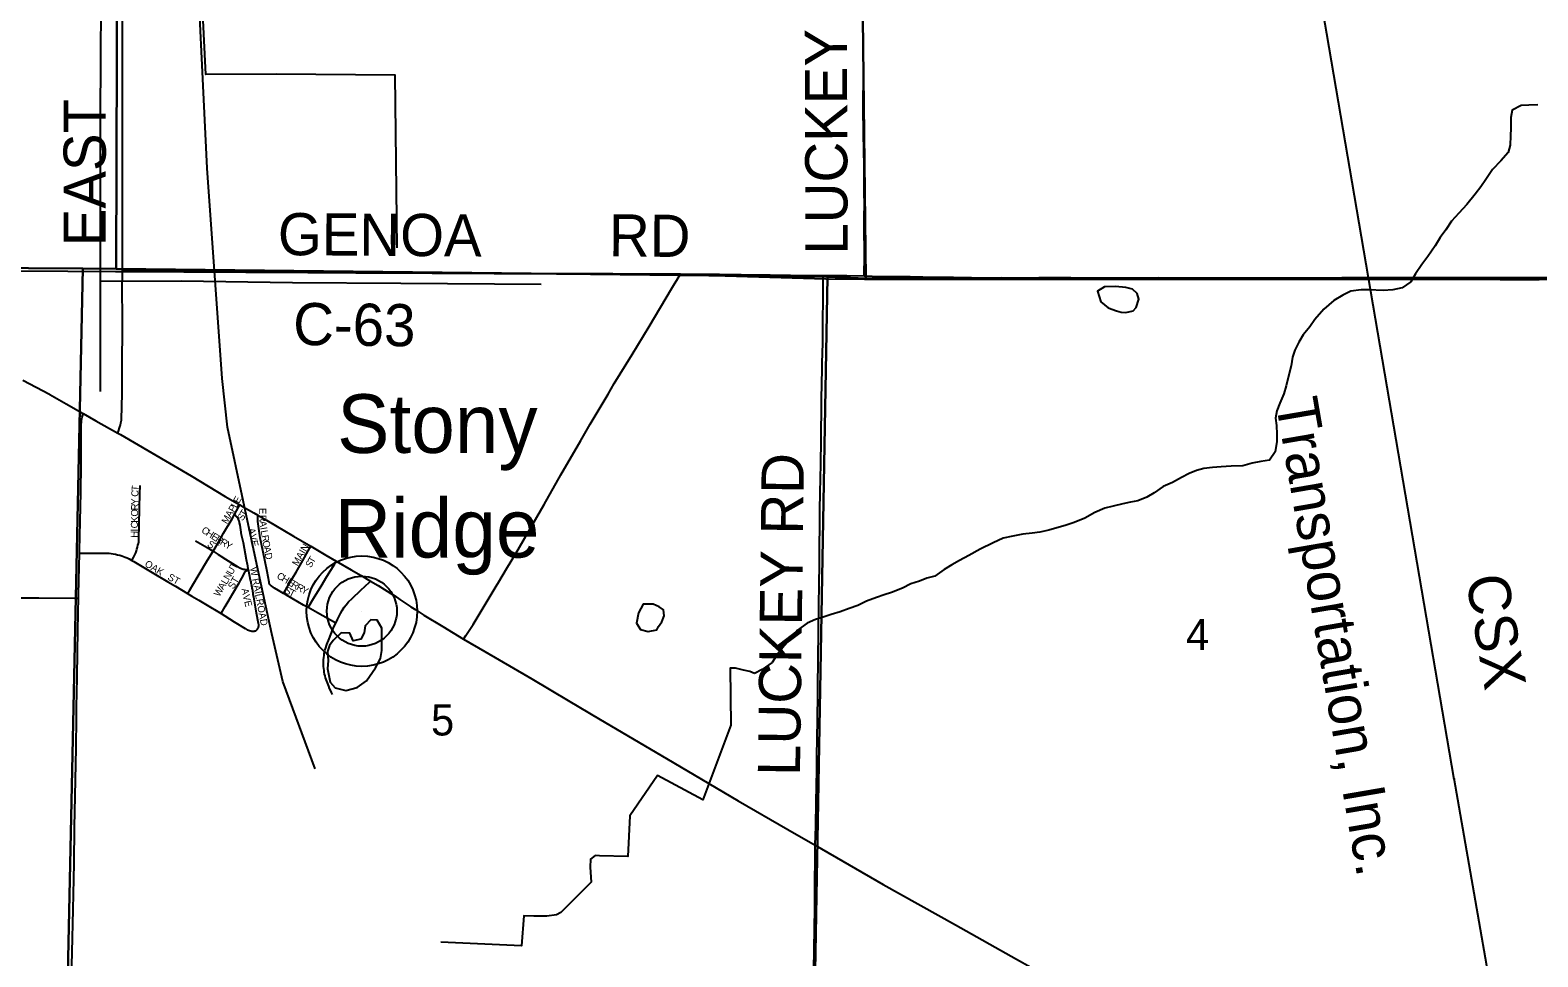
# Model space of a CAD drawing. Extents: x 1443599 to 1910620, y 1028088 to 1361369.
# Drawn here: x 1690821 to 1701542, y 1277115 to 1283707 of the extents above; entities that cross this region are included whole.
import ezdxf

# ---------------------------------------------------------------- set-up
doc = ezdxf.new("R2010")
doc.units = 0
for name, color, linetype in [('GM_X_County_Road', 7, 'Continuous'), ('GM_X_County_Road_Text', 7, 'Continuous'), ('GM_X_Minor_Lake', 7, 'Continuous'), ('GM_X_Minor_River', 7, 'Continuous'), ('GM_X_Rail_Line', 7, 'Continuous'), ('GM_X_Rail_Line_Text', 7, 'Continuous'), ('GM_X_Section', 7, 'Continuous'), ('GM_X_Section_Text', 7, 'Continuous'), ('GM_X_State_Route', 7, 'Continuous'), ('GM_X_Township', 7, 'Continuous'), ('GM_X_Township_Road', 7, 'Continuous'), ('GM_X_Township_Road_Text', 7, 'Continuous'), ('GM_X_Township_Subdivision', 7, 'Continuous'), ('GM_X_Township_Subdivision_Text', 7, 'Continuous'), ('GM_X_Unincorporated', 7, 'Continuous'), ('GM_X_Unincorporated_Location', 7, 'Continuous'), ('GM_X_Unincorporated_Text', 7, 'Continuous'), ('GM_X_US_Route', 7, 'Continuous')]:
    doc.layers.add(name, color=color, linetype=linetype)

msp = doc.modelspace()

# ---------------------------------------------------------------- linework, layer by layer
at = {"layer": 'GM_X_County_Road'}
for points in [[(1691477, 1282000), (1691477, 1282047), (1691477, 1282319), (1691477, 1282611), (1691477, 1282939), (1691477, 1283199), (1691478, 1283297), (1691477, 1283360), (1691477, 1283438), (1691477, 1283560), (1691477, 1283790), (1691476, 1283878), (1691476, 1283967), (1691476, 1284269), (1691475, 1284390), (1691476, 1284463), (1691474, 1284655)], [(1691444, 1280840), (1691462, 1280892), (1691464, 1280898), (1691467, 1280914), (1691470, 1280934), (1691474, 1281036), (1691476, 1281118), (1691475, 1281266), (1691477, 1281656), (1691475, 1281870), (1691477, 1281974), (1691477, 1282000)], [(1691477, 1282000), (1691518, 1281999), (1691583, 1281997), (1691764, 1281995), (1691974, 1281994), (1692069, 1281993), (1692214, 1281991), (1692375, 1281989), (1692795, 1281984), (1693137, 1281981), (1693373, 1281981), (1693573, 1281980), (1693941, 1281978), (1694325, 1281978), (1694536, 1281977), (1694739, 1281976), (1694965, 1281976), (1695122, 1281975), (1695235, 1281975), (1695386, 1281974), (1695445, 1281974)], [(1691173, 1279987), (1691173, 1280004), (1691178, 1280214), (1691181, 1280418), (1691184, 1280621), (1691184, 1280893), (1691186, 1280926), (1691189, 1280945), (1691191, 1280955), (1691198, 1280981)], [(1691166, 1279666), (1691166, 1279692), (1691173, 1279987)], [(1691114, 1276873), (1691121, 1277149), (1691126, 1277451), (1691134, 1277779), (1691136, 1278038), (1691141, 1278258), (1691148, 1278601), (1691151, 1278816), (1691152, 1278891), (1691156, 1279101), (1691158, 1279288), (1691163, 1279567), (1691166, 1279666)], [(1696352, 1274275), (1696356, 1274494), (1696361, 1274687), (1696367, 1274943), (1696372, 1275180), (1696372, 1275291), (1696373, 1275403), (1696374, 1275567), (1696376, 1275692), (1696381, 1275951), (1696385, 1276256), (1696389, 1276542), (1696389, 1276607), (1696389, 1276660), (1696391, 1276883), (1696396, 1277168), (1696400, 1277465), (1696401, 1277649), (1696404, 1277808), (1696404, 1277909)]]:
    msp.add_lwpolyline(points, dxfattribs=at)
at = {"layer": 'GM_X_Minor_Lake'}
for p, q in [((1698546, 1281710), (1698580, 1281701)), ((1695290, 1279464), (1695314, 1279498)), ((1693323, 1279294), (1693321, 1279404))]:
    msp.add_line(p, q, dxfattribs=at)
for points in [[(1698580, 1281701), (1698612, 1281700), (1698664, 1281711), (1698686, 1281735), (1698704, 1281793), (1698694, 1281833), (1698659, 1281864), (1698613, 1281876), (1698539, 1281884), (1698461, 1281881), (1698411, 1281851), (1698434, 1281775), (1698486, 1281733), (1698546, 1281710)], [(1695314, 1279498), (1695330, 1279540), (1695324, 1279584), (1695293, 1279606), (1695251, 1279624), (1695181, 1279625), (1695146, 1279563), (1695132, 1279489), (1695162, 1279445), (1695215, 1279430), (1695277, 1279442), (1695290, 1279464)], [(1693321, 1279404), (1693321, 1279454), (1693288, 1279511), (1693244, 1279513), (1693204, 1279470), (1693197, 1279420), (1693173, 1279374), (1693119, 1279363), (1693095, 1279417), (1693032, 1279420), (1692977, 1279366), (1692949, 1279329), (1692936, 1279287), (1692941, 1279224), (1692935, 1279164), (1692955, 1279068), (1692989, 1279030), (1693066, 1279011), (1693146, 1279032), (1693213, 1279079), (1693278, 1279172), (1693313, 1279238), (1693323, 1279294)]]:
    msp.add_lwpolyline(points, dxfattribs=at)
at = {"layer": 'GM_X_Minor_River'}
for points in [[(1693432, 1282158), (1693417, 1283388), (1692571, 1283395), (1692070, 1283393), (1692020, 1284406), (1692000, 1284751), (1691955, 1285395)], [(1691326, 1284310), (1691320, 1283094), (1691319, 1281922), (1691319, 1281136)], [(1701477, 1283174), (1701423, 1283171), (1701360, 1283138), (1701351, 1283086), (1701350, 1283010), (1701347, 1282956), (1701346, 1282890), (1701331, 1282836), (1701279, 1282777), (1701220, 1282716), (1701173, 1282644), (1701136, 1282593), (1701097, 1282541), (1701036, 1282466), (1700981, 1282405), (1700928, 1282348), (1700887, 1282286), (1700848, 1282233), (1700812, 1282173), (1700760, 1282098), (1700718, 1282041), (1700673, 1281975), (1700638, 1281916), (1700577, 1281875), (1700511, 1281860), (1700443, 1281855), (1700339, 1281860), (1700285, 1281859), (1700213, 1281850), (1700155, 1281823), (1700092, 1281784), (1700021, 1281723), (1699956, 1281650), (1699920, 1281597), (1699873, 1281541), (1699842, 1281488), (1699813, 1281432), (1699798, 1281380), (1699787, 1281320), (1699768, 1281247), (1699753, 1281177), (1699736, 1281121), (1699707, 1281055), (1699686, 1281000), (1699676, 1280948), (1699683, 1280895), (1699686, 1280833), (1699685, 1280781), (1699674, 1280707), (1699633, 1280648), (1699573, 1280639), (1699511, 1280626), (1699445, 1280609), (1699361, 1280606), (1699289, 1280601), (1699229, 1280596), (1699167, 1280589), (1699114, 1280576), (1699062, 1280553), (1699008, 1280524), (1698943, 1280489), (1698877, 1280460), (1698814, 1280417), (1698762, 1280385), (1698698, 1280358), (1698645, 1280349), (1698591, 1280338), (1698523, 1280321), (1698463, 1280306), (1698393, 1280275), (1698320, 1280236), (1698244, 1280205), (1698181, 1280184), (1698121, 1280167), (1698065, 1280150), (1698001, 1280137), (1697947, 1280130), (1697879, 1280121), (1697809, 1280108), (1697739, 1280093), (1697668, 1280060), (1697576, 1280016), (1697495, 1279971), (1697430, 1279934), (1697376, 1279903), (1697320, 1279870), (1697255, 1279823), (1697197, 1279808), (1697145, 1279788), (1697084, 1279769), (1697024, 1279738), (1696947, 1279707), (1696893, 1279690), (1696839, 1279671), (1696769, 1279646), (1696706, 1279615), (1696646, 1279594), (1696582, 1279569), (1696516, 1279550), (1696459, 1279531), (1696405, 1279516)], [(1701543, 1283177), (1701477, 1283174)], [(1691319, 1281922), (1691894, 1281925), (1692687, 1281913), (1693457, 1281907), (1694456, 1281901)], [(1696405, 1279516), (1696347, 1279489), (1696278, 1279438), (1696229, 1279378), (1696182, 1279327), (1696136, 1279268), (1696097, 1279209), (1696027, 1279160), (1695972, 1279130)], [(1695972, 1279130), (1695938, 1279145), (1695894, 1279155), (1695836, 1279168), (1695800, 1279169), (1695804, 1278764), (1695604, 1278231), (1695281, 1278406), (1695085, 1278119), (1695070, 1277828), (1694869, 1277834), (1694839, 1277836), (1694806, 1277809), (1694803, 1277753), (1694810, 1277646), (1694594, 1277431), (1694564, 1277413), (1694496, 1277405), (1694402, 1277405)], [(1694402, 1277405), (1694332, 1277406), (1694315, 1277193), (1693741, 1277219)]]:
    msp.add_lwpolyline(points, dxfattribs=at)
at = {"layer": 'GM_X_Rail_Line'}
for points in [[(1692848, 1278452), (1692619, 1279073), (1692539, 1279414), (1692448, 1279841), (1692224, 1280884), (1692187, 1281230), (1692079, 1282726), (1691993, 1284536), (1691862, 1287319), (1691589, 1292029)], [(1706691, 1244888), (1706606, 1245603), (1706377, 1246883), (1705814, 1250181), (1704887, 1255544), (1704203, 1259536), (1702861, 1267305), (1702177, 1271327), (1700946, 1278383), (1700946, 1278377), (1700041, 1283682), (1699417, 1287303)]]:
    msp.add_lwpolyline(points, dxfattribs=at)
at = {"layer": 'GM_X_Section'}
for points in [[(1686639, 1287435), (1691449, 1287368), (1691434, 1282009), (1691196, 1282012), (1686552, 1282041), (1686603, 1284662)], [(1696703, 1287290), (1696764, 1281941), (1696492, 1281953), (1691434, 1282009), (1691449, 1287368)], [(1702058, 1287231), (1702027, 1281948), (1701841, 1281948), (1696764, 1281941), (1696703, 1287290)], [(1686552, 1282041), (1691196, 1282012), (1691081, 1276661), (1686483, 1276713), (1686501, 1279254)], [(1691196, 1282012), (1691434, 1282009), (1696492, 1281953), (1696403, 1277013), (1694454, 1277013), (1691081, 1276661)], [(1696492, 1281953), (1696764, 1281941), (1701841, 1281948), (1701758, 1277007), (1696403, 1277013)]]:
    msp.add_lwpolyline(points, close=True, dxfattribs=at)
at = {"layer": 'GM_X_State_Route'}
for points in [[(1693903, 1279376), (1693919, 1279400), (1693971, 1279480), (1694014, 1279550), (1694136, 1279752), (1694154, 1279784), (1694209, 1279876), (1694241, 1279930), (1694256, 1279954), (1694274, 1279984), (1694476, 1280333), (1694594, 1280543), (1694736, 1280789), (1694804, 1280904), (1694896, 1281059), (1694931, 1281119), (1694974, 1281194), (1695101, 1281401), (1695222, 1281600), (1695381, 1281867), (1695403, 1281903), (1695419, 1281929), (1695445, 1281974), (1695605, 1281972), (1695723, 1281971), (1695877, 1281969), (1696084, 1281966), (1696228, 1281965), (1696389, 1281963), (1696460, 1281962), (1696514, 1281962), (1696629, 1281961), (1696751, 1281959), (1696809, 1281958), (1696924, 1281956), (1697079, 1281954), (1697259, 1281951), (1697387, 1281950), (1697643, 1281946), (1697728, 1281947), (1697843, 1281946), (1697994, 1281947), (1698221, 1281947), (1698326, 1281946), (1698408, 1281945), (1698520, 1281946), (1698710, 1281946), (1698844, 1281947), (1699110, 1281946), (1699248, 1281945), (1699632, 1281943), (1699773, 1281942), (1699817, 1281942)], [(1699817, 1281942), (1699984, 1281940), (1700328, 1281938), (1700472, 1281937), (1700619, 1281936), (1700789, 1281936), (1700981, 1281935)], [(1700981, 1281935), (1700999, 1281935), (1701150, 1281935), (1701275, 1281934), (1701551, 1281934)]]:
    msp.add_lwpolyline(points, dxfattribs=at)
at = {"layer": 'GM_X_Township'}
msp.add_lwpolyline([(1701825, 1281934), (1696755, 1281934), (1696479, 1281937), (1695445, 1281967), (1691474, 1281989), (1691429, 1281989), (1689395, 1282003)], dxfattribs=at)
msp.add_lwpolyline([(1701825, 1281934), (1696755, 1281934), (1696479, 1281937), (1695445, 1281967), (1691474, 1281989), (1691429, 1281989), (1689395, 1282003)], dxfattribs=at)
at = {"layer": 'GM_X_Township_Road'}
for points in [[(1696751, 1281959), (1696751, 1281979), (1696752, 1282011), (1696753, 1282051), (1696753, 1282103), (1696752, 1282316), (1696752, 1282372), (1696753, 1282477), (1696752, 1282546), (1696751, 1282609), (1696751, 1282775), (1696750, 1282818), (1696749, 1282881), (1696748, 1282938), (1696745, 1283188), (1696745, 1283234), (1696746, 1283329), (1696746, 1283497), (1696744, 1283671), (1696743, 1283917)], [(1696404, 1277909), (1696407, 1278044), (1696411, 1278218), (1696415, 1278444), (1696416, 1278540), (1696420, 1278802), (1696422, 1278989), (1696423, 1279049), (1696425, 1279216), (1696427, 1279449), (1696429, 1279610), (1696432, 1279771), (1696433, 1279901), (1696434, 1279956), (1696435, 1280091), (1696436, 1280127), (1696436, 1280295), (1696439, 1280415), (1696441, 1280521), (1696443, 1280620), (1696445, 1280794), (1696448, 1281061), (1696449, 1281088), (1696450, 1281190), (1696451, 1281221), (1696452, 1281269), (1696454, 1281339), (1696457, 1281482), (1696457, 1281548), (1696457, 1281593), (1696457, 1281700), (1696459, 1281733), (1696459, 1281777), (1696460, 1281823), (1696460, 1281858), (1696460, 1281952), (1696460, 1281962)], [(1686528, 1279709), (1686568, 1279708), (1686719, 1279705), (1687257, 1279694), (1687701, 1279687), (1687950, 1279683), (1688285, 1279677), (1688498, 1279675), (1688669, 1279674), (1688833, 1279673), (1689122, 1279673), (1689247, 1279672), (1689464, 1279672), (1689693, 1279671), (1689848, 1279671), (1690045, 1279670), (1690248, 1279670), (1690613, 1279669), (1690747, 1279669), (1690882, 1279669), (1691137, 1279667), (1691166, 1279666)]]:
    msp.add_lwpolyline(points, dxfattribs=at)
at = {"layer": 'GM_X_Township_Subdivision'}
for points in [[(1691545, 1279935), (1691556, 1279955), (1691572, 1279990), (1691577, 1280004), (1691581, 1280015), (1691585, 1280030), (1691588, 1280043), (1691591, 1280055), (1691593, 1280068), (1691595, 1280094), (1691597, 1280186), (1691599, 1280311), (1691601, 1280408), (1691603, 1280469)], [(1692122, 1280001), (1692167, 1280077), (1692197, 1280128), (1692257, 1280230), (1692275, 1280263)], [(1692275, 1280263), (1692302, 1280313), (1692312, 1280330)], [(1692373, 1279871), (1692372, 1279875), (1692368, 1279897), (1692366, 1279907), (1692360, 1279939), (1692338, 1280061), (1692325, 1280118), (1692319, 1280154), (1692314, 1280185), (1692311, 1280202), (1692309, 1280209), (1692308, 1280215), (1692306, 1280221), (1692303, 1280227), (1692300, 1280232), (1692296, 1280238), (1692292, 1280243), (1692275, 1280263)], [(1692530, 1279759), (1692526, 1279763), (1692523, 1279768), (1692521, 1279774), (1692520, 1279780), (1692506, 1279856), (1692490, 1279936), (1692458, 1280097), (1692449, 1280146), (1692444, 1280178), (1692442, 1280195), (1692441, 1280211), (1692441, 1280239), (1692441, 1280256)], [(1691996, 1280074), (1692079, 1280026), (1692122, 1280001)], [(1691173, 1279987), (1691192, 1279987), (1691258, 1279988), (1691334, 1279988), (1691350, 1279988), (1691368, 1279987), (1691382, 1279986), (1691397, 1279984), (1691412, 1279982), (1691428, 1279979), (1691443, 1279976), (1691458, 1279972), (1691473, 1279968), (1691486, 1279964), (1691498, 1279959), (1691512, 1279953), (1691525, 1279947), (1691545, 1279935)], [(1691941, 1279700), (1691955, 1279722), (1692016, 1279825), (1692083, 1279937), (1692122, 1280001)], [(1692122, 1280001), (1692158, 1279978), (1692188, 1279959)], [(1692188, 1279959), (1692191, 1279957), (1692249, 1279921), (1692291, 1279895), (1692317, 1279880), (1692323, 1279877), (1692329, 1279875), (1692335, 1279873), (1692343, 1279872), (1692350, 1279871), (1692357, 1279871), (1692373, 1279871)], [(1692622, 1279701), (1692636, 1279724), (1692661, 1279766), (1692712, 1279851), (1692761, 1279935), (1692809, 1280024), (1692816, 1280037)], [(1691545, 1279935), (1691559, 1279928), (1691689, 1279850), (1691800, 1279783), (1691854, 1279751), (1691941, 1279700)], [(1692180, 1279558), (1692189, 1279575), (1692208, 1279607), (1692229, 1279644), (1692262, 1279701), (1692307, 1279776), (1692327, 1279810), (1692350, 1279853), (1692352, 1279856), (1692353, 1279858), (1692355, 1279859), (1692357, 1279861), (1692373, 1279871)], [(1692430, 1279438), (1692434, 1279442), (1692438, 1279446), (1692441, 1279450), (1692443, 1279454), (1692445, 1279459), (1692446, 1279463), (1692447, 1279467), (1692448, 1279471), (1692448, 1279475), (1692448, 1279478), (1692446, 1279487), (1692431, 1279561), (1692411, 1279677), (1692408, 1279693), (1692406, 1279706), (1692405, 1279712), (1692404, 1279719), (1692402, 1279731), (1692401, 1279738), (1692400, 1279744), (1692398, 1279751), (1692397, 1279757), (1692396, 1279763), (1692394, 1279773), (1692393, 1279776), (1692392, 1279782), (1692389, 1279795), (1692373, 1279871)], [(1692797, 1279601), (1692836, 1279665), (1692891, 1279753), (1692932, 1279820), (1692987, 1279912), (1692998, 1279930)], [(1692622, 1279701), (1692588, 1279721), (1692559, 1279738), (1692540, 1279751), (1692530, 1279759)], [(1693029, 1279558), (1693040, 1279578), (1693055, 1279603), (1693068, 1279620), (1693086, 1279640), (1693111, 1279665), (1693173, 1279723), (1693235, 1279781), (1693242, 1279788)], [(1691941, 1279700), (1691972, 1279681), (1692021, 1279652), (1692068, 1279623), (1692180, 1279558)], [(1692797, 1279601), (1692766, 1279618), (1692644, 1279689), (1692622, 1279701)], [(1692180, 1279558), (1692206, 1279541), (1692273, 1279499), (1692351, 1279450), (1692357, 1279446), (1692364, 1279442), (1692373, 1279439), (1692382, 1279436), (1692391, 1279434), (1692398, 1279432), (1692403, 1279432), (1692409, 1279432), (1692415, 1279432), (1692420, 1279434), (1692426, 1279435), (1692430, 1279438)], [(1692994, 1279488), (1692864, 1279562), (1692797, 1279601)], [(1692994, 1279488), (1693007, 1279515), (1693026, 1279553), (1693029, 1279558)], [(1692971, 1278981), (1692965, 1278995), (1692959, 1279008), (1692951, 1279024), (1692944, 1279041), (1692935, 1279065), (1692927, 1279087), (1692922, 1279101), (1692919, 1279115), (1692915, 1279127), (1692913, 1279141), (1692911, 1279153), (1692909, 1279166), (1692908, 1279181), (1692908, 1279195), (1692908, 1279210), (1692908, 1279227), (1692909, 1279244), (1692911, 1279260), (1692912, 1279272), (1692915, 1279284), (1692917, 1279296), (1692921, 1279307), (1692932, 1279338), (1692947, 1279377), (1692970, 1279438), (1692984, 1279468), (1692994, 1279488)]]:
    msp.add_lwpolyline(points, dxfattribs=at)
at = {"layer": 'GM_X_Unincorporated'}
for radius in [393, 249]:
    msp.add_circle((1693180, 1279574), radius, dxfattribs=at)
at = {"layer": 'GM_X_Unincorporated_Location'}
msp.add_line((1693180, 1279574), (1693180, 1279574), dxfattribs=at)
at = {"layer": 'GM_X_US_Route'}
for points in [[(1690770, 1281218), (1690959, 1281117)], [(1690959, 1281117), (1690961, 1281116), (1691078, 1281050), (1691198, 1280981)], [(1691198, 1280981), (1691289, 1280929), (1691444, 1280840)], [(1691444, 1280840), (1691463, 1280830), (1691687, 1280700), (1691965, 1280537), (1692209, 1280390), (1692312, 1280330), (1692320, 1280325), (1692411, 1280273), (1692441, 1280256), (1692502, 1280221), (1692695, 1280107), (1692816, 1280037), (1692924, 1279973), (1692998, 1279930), (1693103, 1279869), (1693174, 1279828), (1693242, 1279788), (1693296, 1279757), (1693385, 1279701), (1693414, 1279683)], [(1693414, 1279683), (1693451, 1279658), (1693527, 1279606), (1693563, 1279583), (1693620, 1279545), (1693755, 1279464), (1693903, 1279376), (1694055, 1279287), (1694359, 1279109)], [(1694359, 1279109), (1694389, 1279092), (1694646, 1278939), (1694874, 1278803), (1695305, 1278550), (1695542, 1278409), (1695856, 1278225), (1696210, 1278020), (1696404, 1277909), (1696886, 1277630), (1697402, 1277342), (1697834, 1277098), (1698141, 1276927), (1698372, 1276795), (1699019, 1276431), (1699440, 1276195), (1699766, 1276012), (1700147, 1275799)]]:
    msp.add_lwpolyline(points, dxfattribs=at)

# ---------------------------------------------------------------- texts
at = {"layer": 'GM_X_County_Road_Text'}
for s, rotation, p in [('EAST', 90, (1691359, 1282170)), ('GENOA', 359.6078, (1692582, 1282107)), ('RD', 359.5045, (1694936, 1282098)), ('C-63', 359.3106, (1692690, 1281468))]:
    msp.add_text(s, height=300, rotation=rotation, dxfattribs=at).set_placement(p)
at = {"layer": 'GM_X_Rail_Line_Text'}
for s, rotation, p in [('Transportation, Inc.', 279.7514, (1699676, 1281067)), ('CSX', 279.6373, (1701029, 1279812))]:
    msp.add_text(s, height=299, rotation=rotation, dxfattribs=at).set_placement(p)
at = {"layer": 'GM_X_Section_Text'}
for s, p in [('4', (1699040, 1279298)), ('5', (1693672, 1278690))]:
    msp.add_text(s, height=221, rotation=0, dxfattribs=at).set_placement(p)
at = {"layer": 'GM_X_Township_Road_Text'}
for s, rotation, p in [('LUCKEY', 90.1674, (1696634, 1282111)), ('LUCKEY RD', 89.2822, (1696295, 1278401))]:
    msp.add_text(s, height=300, rotation=rotation, dxfattribs=at).set_placement(p)
at = {"layer": 'GM_X_Township_Subdivision_Text'}
for s, rotation, p in [('C', 87.6434, (1691590, 1280387)), ('Y', 89.182, (1691589, 1280331)), ('T', 85.7333, (1691592, 1280427)), ('E', 61.8348, (1692306, 1280336)), ('O', 89.1694, (1691588, 1280247)), ('R', 89.1742, (1691589, 1280291)), ('A', 59.6434, (1692248, 1280236)), ('P', 59.6895, (1692270, 1280274)), ('L', 60.915, (1692288, 1280305)), ('S', 60.1467, (1692333, 1280212)), ('T', 57.6818, (1692350, 1280242)), ('E', 270.3006, (1692450, 1280308)), ('C', 89.1864, (1691587, 1280163)), ('K', 89.1694, (1691588, 1280203)), ('C', 327.6368, (1692034, 1280138)), ('H', 327.6314, (1692067, 1280117)), ('M', 59.636, (1692221, 1280190)), ('AVE', 282.0958, (1692370, 1280160)), ('R', 271.8581, (1692450, 1280258)), ('A', 275.4383, (1692452, 1280215)), ('I', 279.8205, (1692456, 1280168)), ('H', 89.1694, (1691586, 1280097)), ('I', 89.1697, (1691587, 1280141)), ('S', 327.7572, (1692076, 1280039)), ('E', 327.6289, (1692104, 1280093)), ('T', 332.672, (1692110, 1280018)), ('R', 327.6368, (1692134, 1280074)), ('R', 327.6369, (1692167, 1280053)), ('Y', 329.3658, (1692202, 1280031)), ('L', 280.0468, (1692460, 1280146)), ('R', 280.3482, (1692466, 1280111)), ('O', 280.3612, (1692473, 1280072)), ('MAIN', 59.855, (1692723, 1279891)), ('A', 280.3498, (1692481, 1280028)), ('D', 280.3612, (1692489, 1279985)), ('T', 59.6341, (1692836, 1279910)), ('OAK', 328.3953, (1691631, 1279898)), ('ST', 330.2568, (1691794, 1279802)), ('N', 59.6632, (1692235, 1279791)), ('U', 59.9758, (1692258, 1279829)), ('T', 61.7446, (1692281, 1279868)), ('W RAILROAD', 280.8141, (1692384, 1279883)), ('C', 328.4991, (1692570, 1279812)), ('S', 58.1741, (1692817, 1279879)), ('W', 59.6649, (1692166, 1279673)), ('A', 59.6586, (1692195, 1279722)), ('L', 59.6546, (1692218, 1279760)), ('ST', 60.245, (1692267, 1279727)), ('A', 280.084, (1692325, 1279732)), ('H', 328.4927, (1692604, 1279792)), ('S', 330.4279, (1692624, 1279708)), ('E', 328.5226, (1692642, 1279769)), ('T', 333.0885, (1692656, 1279690)), ('R', 329.8405, (1692673, 1279750)), ('R', 331.8524, (1692709, 1279729)), ('Y', 331.8221, (1692744, 1279710)), ('V', 282.3712, (1692333, 1279687)), ('E', 283.8961, (1692343, 1279643))]:
    msp.add_text(s, height=50, rotation=rotation, dxfattribs=at).set_placement(p)
at = {"layer": 'GM_X_Unincorporated_Text'}
for s, p in [('Stony', (1693004, 1280700)), ('Ridge', (1692986, 1279956))]:
    msp.add_text(s, height=417, rotation=0, dxfattribs=at).set_placement(p)

doc.saveas('drawing.dxf')
